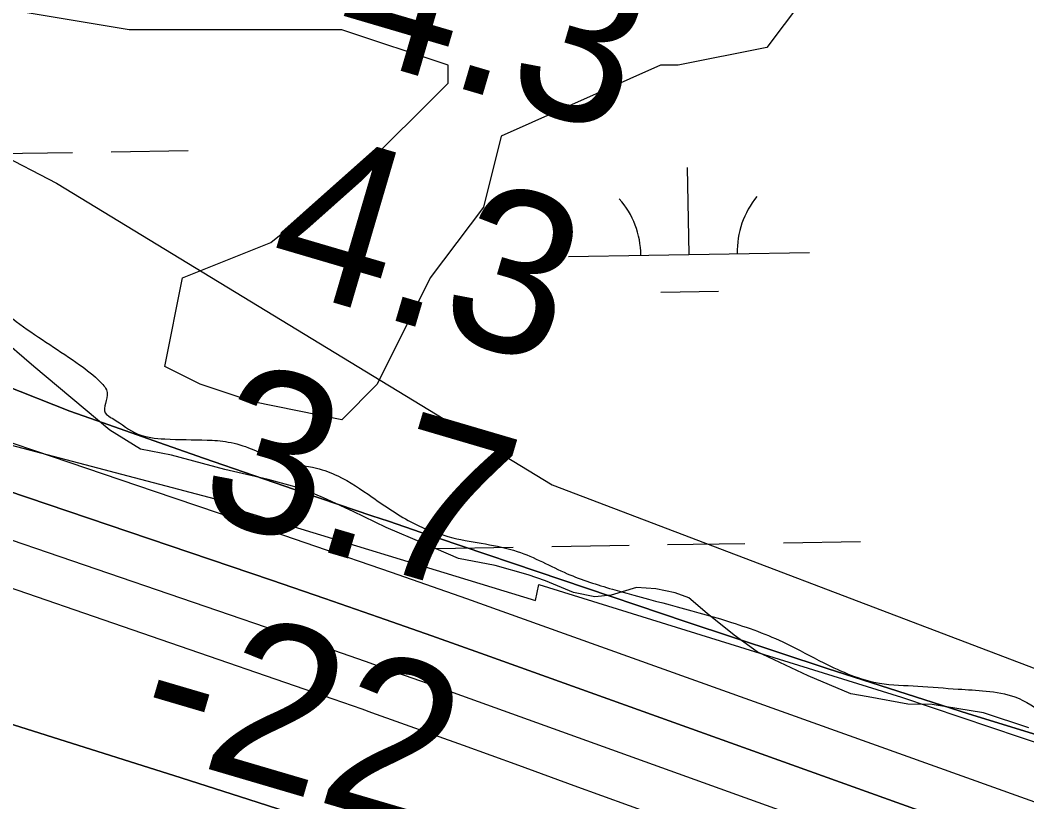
# Model space of a CAD drawing. Extents: x 3855477 to 3893699, y 299188 to 325115.
# Drawn here: x 3883040.9 to 3883458.2, y 319677.2 to 320001.1 of the extents above; entities that cross this region are included whole.
import ezdxf

# ---------------------------------------------------------------- set-up
doc = ezdxf.new("R2010")
doc.units = 0
for name, color, linetype in [('V-GRID-MAJR', 7, 'Continuous'), ('V-RIVR-EDGE', 7, 'Continuous'), ('V-RIVR-RANG', 7, 'Continuous'), ('V-RRAP-FSHR', 7, 'Continuous'), ('V-RRAP-RVMT', 7, 'Continuous'), ('V-TOPO-DPTH', 7, 'Continuous'), ('V-TOPO-MINR', 7, 'Continuous'), ('V-TOPO-SHOR', 7, 'Continuous'), ('V-TOPO-WATR', 7, 'Continuous'), ('V-WETL-SWMP', 7, 'Continuous')]:
    doc.layers.add(name, color=color, linetype=linetype)

msp = doc.modelspace()

# ---------------------------------------------------------------- linework, layer by layer
at = {"layer": 'V-GRID-MAJR'}
msp.add_spline([(3859493.37, 319766.96), (3864801.73, 319851.51), (3870110.07, 319936.83), (3875418.41, 320022.92), (3880726.72, 320109.79), (3886035.03, 320197.43), (3891343.33, 320285.84)], degree=3, dxfattribs=at)
at = {"layer": 'V-RIVR-EDGE'}
msp.add_spline([(3882913.07, 320040.06), (3882915.62, 320023.31), (3882920.75, 320004.57), (3882925.91, 319994.19), (3882938.63, 319980.21), (3882958.1, 319959.44), (3882969.63, 319947.06), (3882988.69, 319921.11), (3882997.83, 319910.32), (3883016.92, 319894.33), (3883040.79, 319875.15), (3883065.46, 319858.35), (3883074.21, 319851.15), (3883076.99, 319846.76), (3883076.17, 319838.39), (3883079.35, 319835.99), (3883089.7, 319829.59), (3883100.85, 319827.57), (3883118.38, 319827.13), (3883127.15, 319826.31), (3883136.71, 319823.5), (3883150.24, 319817.88), (3883163.79, 319815.46), (3883172.55, 319812.25), (3883186.87, 319803.45), (3883203.98, 319792.64), (3883220.31, 319786.63), (3883247, 319780.98), (3883267.7, 319771.76), (3883286.41, 319765.34), (3883334.2, 319752.07), (3883358.49, 319742.84), (3883374.02, 319734.83), (3883397.11, 319726.41), (3883413.05, 319725.17), (3883429.78, 319723.94), (3883441.34, 319723.11), (3883453.29, 319720.69), (3883466.02, 319713.09), (3883479.95, 319705.08), (3883489.91, 319704.26), (3883527.34, 319690.22), (3883553.21, 319677), (3883567.55, 319671.39), (3883604.17, 319654.96), (3883613.73, 319653.34), (3883624.49, 319652.91), (3883634.45, 319650.1), (3883661.52, 319638.48), (3883676.25, 319631.27), (3883688.98, 319621.67), (3883706.1, 319614.45), (3883729.19, 319605.63), (3883766.61, 319588.4), (3883795.68, 319577.97), (3883823.95, 319569.53), (3883888.45, 319543.06), (3883936.22, 319521.82), (3883952.94, 319515.8), (3884165.99, 319447.53), (3884193.47, 319441.08), (3884330.86, 319398.5), (3884355.55, 319389.67), (3884375.06, 319382.05), (3884570.17, 319313.42), (3884589.68, 319305.4), (3884662.93, 319270.94), (3884854.78, 319175.22), (3884883.03, 319156.42), (3884897.36, 319146.82), (3884909.7, 319140.41), (3884939.96, 319128.78), (3884943.14, 319128.77), (3884951.91, 319128.75), (3884958.28, 319127.14), (3884973.81, 319120.72), (3884980.98, 319119.91), (3884992.54, 319118.68), (3885018.83, 319115.43), (3885038.75, 319110.2), (3885055.47, 319103.78), (3885077.75, 319090.97), (3885091.29, 319082.97), (3885105.22, 319077.36), (3885120.75, 319072.53), (3885137.87, 319066.51), (3885153.8, 319061.69), (3885176.1, 319054.07), (3885192.42, 319047.25), (3885212.74, 319042.02), (3885236.64, 319036.38), (3885260.93, 319028.75), (3885280.84, 319023.52), (3885320.26, 319009.47), (3885333.41, 319006.65), (3885341.78, 319010.61), (3885348.96, 319010.6), (3885360.91, 319007.38), (3885367.27, 319002.18), (3885375.21, 318990.6), (3885390.72, 318976.62), (3885409.81, 318961.03), (3885442.04, 318941.02), (3885463.54, 318930.61), (3885519.64, 318891.41), (3885550.26, 318866.63), (3885563.39, 318858.22), (3885583.3, 318852.6), (3885601.22, 318845.78), (3885609.58, 318839.78), (3885620.71, 318828.19), (3885637.42, 318818.19), (3885654.54, 318810.97), (3885670.48, 318809.34), (3885686.02, 318808.9), (3885702.35, 318805.27), (3885731.82, 318796.03), (3885773.22, 318778.8), (3885814.64, 318765.54), (3885852.09, 318760.27), (3885861.25, 318759.85), (3885864.85, 318764.62), (3885869.63, 318765.01), (3885880.79, 318764.98), (3885903.1, 318760.94), (3885937.76, 318754.08), (3885959.28, 318753.23), (3885985.97, 318749.97), (3886007.49, 318748.72), (3886012.67, 318748.71), (3886021.02, 318743.51), (3886024.61, 318743.5), (3886036.97, 318744.27), (3886045.74, 318744.25), (3886058.49, 318742.62), (3886070.03, 318737.81), (3886081.98, 318736.58), (3886104.29, 318732.54), (3886127, 318728.5), (3886153.69, 318723.65), (3886184.76, 318716.8), (3886220.6, 318705.55), (3886238.12, 318702.32), (3886252.87, 318700.69), (3886283.53, 318690.25), (3886299.85, 318684.24), (3886315.4, 318684.2), (3886332.93, 318683.76), (3886350.45, 318679.33), (3886367.98, 318674.1), (3886377.54, 318674.88), (3886395.08, 318673.24), (3886413.41, 318672), (3886429.73, 318666.78), (3886442.46, 318658.38), (3886451.22, 318653.57), (3886461.17, 318649.56), (3886487.46, 318641.93), (3886521.71, 318631.88), (3886548.79, 318623.04), (3886589.41, 318610.59), (3886599.37, 318610.16), (3886610.52, 318606.15), (3886629.62, 318593.75), (3886639.95, 318584.16), (3886659.06, 318574.95), (3886680.55, 318563.73), (3886701.66, 318556.11), (3886720.37, 318549.29), (3886735.5, 318541.28), (3886747.05, 318538.06), (3886762.98, 318535.23), (3886783.28, 318525.62), (3886805.58, 318518.39), (3886818.33, 318514.77), (3886870.9, 318500.69), (3886884.85, 318500.66), (3886895.21, 318500.63), (3886902.37, 318496.23), (3886910.34, 318494.22), (3886931.84, 318488.59), (3886964.9, 318480.53), (3886991.19, 318474.09), (3886999.96, 318474.07), (3887005.54, 318476.05), (3887011.13, 318481.22), (3887013.93, 318481.61), (3887016.31, 318480.41), (3887017.5, 318474.82), (3887019.08, 318470.84), (3887027.44, 318468.02), (3887043.37, 318462.8), (3887054.52, 318458.39), (3887069.66, 318455.96), (3887077.22, 318453.95), (3887087.58, 318450.74), (3887101.92, 318446.72), (3887154.86, 318424.27), (3887167.61, 318420.65), (3887188.32, 318414.62), (3887203.44, 318407.41), (3887217.38, 318402.2), (3887228.13, 318399.38), (3887240.08, 318394.17), (3887254.8, 318385.36), (3887275.5, 318376.55), (3887283.06, 318370.55), (3887288.63, 318366.15), (3887293.81, 318366.14), (3887302.57, 318364.52), (3887320.89, 318356.11), (3887334.82, 318348.9), (3887347.56, 318344.88), (3887367.07, 318337.66), (3887387.36, 318324.86), (3887405.68, 318317.64), (3887416.03, 318315.62), (3887424, 318315.2), (3887432.36, 318310.4), (3887439.92, 318306), (3887457.84, 318300.37), (3887483.72, 318289.55), (3887497.26, 318286.33), (3887517.96, 318277.11), (3887536.28, 318269.09), (3887554.6, 318263.47), (3887566.94, 318261.05), (3887592.03, 318252.62), (3887630.66, 318239.77), (3887658.93, 318229.73), (3887684.82, 318222.5), (3887705.92, 318216.86), (3887729.42, 318208.84), (3887756.1, 318199.6), (3887774.81, 318191.98), (3887794.32, 318183.97), (3887813.43, 318177.94), (3887834.53, 318168.72), (3887845.28, 318163.12), (3887852.04, 318156.72), (3887853.62, 318153.13), (3887859.19, 318148.34), (3887867.55, 318142.74), (3887873.92, 318140.73), (3887888.65, 318136.31), (3887904.19, 318132.68), (3887912.95, 318129.07), (3887924.5, 318126.65), (3887934.06, 318127.03), (3887939.24, 318126.62), (3887957.56, 318119.8), (3887971.5, 318115.78), (3887987.43, 318111.35), (3888004.95, 318104.93), (3888020.48, 318101.71), (3888032.43, 318098.49), (3888062.28, 318083.27), (3888089.35, 318070.85), (3888114.83, 318059.23), (3888138.32, 318051.2), (3888172.17, 318040.36), (3888205.22, 318029.12), (3888225.54, 318024.28), (3888240.66, 318017.87), (3888260.96, 318005.46), (3888270.51, 317999.06), (3888283.25, 317993.05), (3888296.78, 317985.85), (3888310.72, 317981.83), (3888328.24, 317977), (3888351.34, 317970.57), (3888385.2, 317962.91), (3888403.91, 317956.89), (3888426.21, 317947.67), (3888456.86, 317934.44), (3888480.34, 317921.63), (3888501.05, 317912.81), (3888524.54, 317903.58), (3888535.69, 317900.37), (3888548.83, 317894.36), (3888572.72, 317886.73), (3888589.44, 317880.31), (3888622.09, 317867.87), (3888643.59, 317858.65), (3888662.69, 317846.65), (3888675.03, 317839.84), (3888693.74, 317831.83), (3888718.42, 317821.41), (3888732.76, 317816.59), (3888741.11, 317810.59), (3888752.26, 317808.17), (3888769.39, 317803.34), (3888782.92, 317796.93), (3888796.05, 317787.34), (3888809.18, 317778.14), (3888821.52, 317772.13), (3888833.87, 317768.91), (3888876.07, 317752.47), (3888901.55, 317743.64), (3888917.88, 317736.42), (3888936.19, 317728.41), (3888954.89, 317717.2), (3888975.6, 317709.18), (3888995.91, 317704.35), (3889006.66, 317698.74), (3889030.14, 317685.93), (3889058.39, 317669.52), (3889086.65, 317654.7), (3889114.52, 317640.69), (3889137.61, 317630.67), (3889158.31, 317621.45), (3889182.2, 317611.82), (3889201.3, 317602.61), (3889223.19, 317589.8), (3889248.68, 317581.37), (3889266.99, 317574.95), (3889284.91, 317567.33), (3889318.74, 317550.51), (3889342.24, 317543.68), (3889366.53, 317536.05), (3889375.29, 317532.84), (3889379.27, 317530.04), (3889383.64, 317525.24), (3889392.8, 317522.03), (3889413.1, 317513.61), (3889433.81, 317506.79), (3889450.93, 317497.98), (3889480.78, 317481.96), (3889501.08, 317472.74), (3889535.73, 317462.3), (3889554.43, 317453.08), (3889589.06, 317435.86), (3889622.89, 317417.05), (3889642, 317409.83), (3889673.05, 317391.82), (3889721.6, 317364.59), (3889737.12, 317353.8), (3889772.53, 317332.98), (3889784.87, 317326.18), (3889810.73, 317308.18), (3889827.85, 317302.56), (3889858.1, 317286.54), (3889879.99, 317274.53), (3889894.73, 317269.32), (3889918.2, 317253.71), (3889950.03, 317230.12), (3889967.52, 317212.94), (3889983.02, 317195.77), (3890012.06, 317173.78), (3890105.95, 317108.58), (3890125.44, 317093.79), (3890144.94, 317082.58), (3890167.64, 317074.95), (3890186.35, 317064.94), (3890221.77, 317046.92), (3890257.99, 317025.31), (3890331.22, 316987.67), (3890369.83, 316967.65), (3890390.93, 316957.63), (3890407.64, 316945.63), (3890422.75, 316932.04), (3890429.51, 316927.25), (3890449.01, 316914.05), (3890471.7, 316903.63), (3890490.01, 316896.41), (3890499.96, 316888.01), (3890521.03, 316869.23), (3890534.96, 316861.62), (3890551.28, 316852.82), (3890573.17, 316840.01), (3890585.89, 316827.22), (3890608.17, 316813.62), (3890639.21, 316793.62), (3890667.46, 316774.42), (3890678.59, 316764.43), (3890688.53, 316754.44), (3890700.87, 316746.84), (3890712.81, 316743.22), (3890739.5, 316735.18), (3890774.52, 316714.77), (3890820.28, 316686.76), (3890859.27, 316660.76), (3890897.07, 316634.76), (3890934.87, 316609.56), (3890937.66, 316609.55), (3890950.8, 316605.93), (3890969.5, 316592.34), (3890995.35, 316573.54), (3891054.64, 316535.14), (3891075.74, 316526.32), (3891110.75, 316503.11), (3891142.19, 316482.71), (3891182.78, 316458.7), (3891207.05, 316441.9), (3891221.78, 316435.89), (3891228.94, 316432.28), (3891244.86, 316421.88), (3891276.68, 316396.29), (3891289.02, 316391.08), (3891298.17, 316384.68), (3891322.84, 316368.28), (3891339.94, 316353.89), (3891357.06, 316344.68), (3891370.59, 316337.08), (3891398.44, 316318.28), (3891409.82, 316310.65)], degree=3, dxfattribs=at)
at = {"layer": 'V-RRAP-FSHR'}
msp.add_lwpolyline([(3881564.99, 320168.46), (3882290.98, 320136.72), (3882577.49, 320103.12), (3882856.66, 320036.35), (3883056.04, 319933.58), (3883261.47, 319808.51), (3883906.09, 319563.49), (3885130.13, 319086.36), (3885457.8, 318941.62), (3885790.86, 318826.85), (3886046.53, 318776.2), (3886299.61, 318727.08), (3886656.22, 318620.28), (3887457.69, 318350.27), (3888209.07, 318088.36), (3889125.14, 317701.45), (3889947.72, 317302.4), (3889966.68, 317265.01)], dxfattribs=at)
at = {"layer": 'V-RRAP-RVMT'}
for p, q in [((3882977.8, 319840.71), (3883124.44, 319802.05)), ((3883124.44, 319802.05), (3883124.27, 319800.39)), ((3883124.27, 319800.39), (3883254.53, 319760.68)), ((3883254.53, 319760.68), (3883255.96, 319767.33)), ((3883255.96, 319767.33), (3883406.3, 319720.63)), ((3883406.3, 319720.63), (3883517.24, 319683.03))]:
    msp.add_line(p, q, dxfattribs=at)
at = {"layer": 'V-TOPO-DPTH'}
for points in [[(3882264.77, 320012.06), (3882290.59, 320006.16), (3882723.48, 319898), (3882802.12, 319877.32), (3882880.39, 319855.35), (3882958.09, 319831.44), (3883035.41, 319806.26), (3883145.04, 319769.04), (3883167.25, 319761.44), (3883189.42, 319753.76), (3883211.56, 319745.97), (3883233.67, 319738.11), (3883586.15, 319611.7)], [(3883586.15, 319611.7), (3883233.67, 319738.11), (3883211.56, 319745.97), (3883189.42, 319753.76), (3883167.25, 319761.44), (3883145.04, 319769.04), (3883035.41, 319806.26), (3882958.09, 319831.44), (3882880.39, 319855.35), (3882802.12, 319877.32), (3882723.48, 319898), (3882290.59, 320006.16)], [(3884256.19, 319323.39), (3883958.51, 319432.98), (3883941.56, 319439.21), (3883924.61, 319445.43), (3883907.65, 319451.64), (3883890.68, 319457.83), (3883316.51, 319667.24), (3883293.56, 319675.59), (3883270.61, 319683.92), (3883247.65, 319692.23), (3883224.68, 319700.51), (3883186.73, 319714.17), (3883182.73, 319715.6), (3883178.73, 319717.02), (3883174.72, 319718.42), (3883170.7, 319719.81), (3882869.35, 319823.58), (3882765.22, 319857.97), (3882660.56, 319890.57), (3882555.11, 319920.51), (3882449.13, 319948.67), (3882271.39, 319993.49)], [(3884256.19, 319323.39), (3883958.51, 319432.98), (3883941.56, 319439.21), (3883924.61, 319445.43), (3883907.65, 319451.64), (3883890.68, 319457.83), (3883316.51, 319667.24), (3883293.56, 319675.59), (3883270.61, 319683.92), (3883247.65, 319692.23), (3883224.68, 319700.51), (3883186.73, 319714.17), (3883182.73, 319715.6), (3883178.73, 319717.02), (3883174.72, 319718.42), (3883170.7, 319719.81), (3882869.35, 319823.58), (3882765.22, 319857.97), (3882660.56, 319890.57), (3882555.11, 319920.51), (3882449.13, 319948.67), (3882271.39, 319993.49)], [(3882815.58, 319983.41), (3882841.13, 319966.41), (3882866.76, 319949.54), (3882892.45, 319932.75), (3882957.02, 319890.77), (3882982.09, 319875.71), (3883007.76, 319861.87), (3883034.34, 319849.88), (3883061.53, 319839.11), (3883075.31, 319834.21), (3883096.09, 319826.87), (3883116.89, 319819.59), (3883137.72, 319812.41), (3883158.58, 319805.29), (3883186.76, 319795.75), (3883193.54, 319793.45), (3883200.33, 319791.16), (3883207.11, 319788.86), (3883213.89, 319786.57), (3883317.01, 319751.76), (3883375.47, 319732.45), (3883434.09, 319713.64), (3883492.95, 319695.58)], [(3883492.95, 319695.58), (3883434.09, 319713.64), (3883375.47, 319732.45), (3883317.01, 319751.76), (3883213.89, 319786.57), (3883207.11, 319788.86), (3883200.33, 319791.16), (3883193.54, 319793.45), (3883186.76, 319795.75), (3883158.58, 319805.29), (3883137.72, 319812.41), (3883116.89, 319819.59), (3883096.09, 319826.87), (3883075.31, 319834.21), (3883061.53, 319839.11), (3883034.34, 319849.88), (3883007.76, 319861.87), (3882982.09, 319875.71), (3882957.02, 319890.77), (3882892.45, 319932.75), (3882866.76, 319949.54), (3882841.13, 319966.41), (3882815.58, 319983.41)], [(3882252.21, 319980.93), (3882346.01, 319957.23), (3882401.89, 319942.04), (3882457.36, 319925.53), (3882512.2, 319907.03), (3882566.62, 319887.22), (3882568.17, 319886.63), (3882621.54, 319865.83), (3882674.78, 319844.71), (3882727.83, 319823.1), (3882780.74, 319801.18), (3882833.84, 319779.76), (3882887.29, 319759.34), (3882941.3, 319740.4), (3882995.66, 319722.46), (3883107.72, 319687.2), (3883135.7, 319678.26), (3883163.63, 319669.15), (3883191.47, 319659.8), (3883219.26, 319650.27), (3883873.42, 319422.89)], [(3883873.42, 319422.89), (3883219.26, 319650.27), (3883191.47, 319659.8), (3883163.63, 319669.15), (3883135.7, 319678.26), (3883107.72, 319687.2), (3882995.66, 319722.46), (3882941.3, 319740.4), (3882887.29, 319759.34), (3882833.84, 319779.76), (3882780.74, 319801.18), (3882727.83, 319823.1), (3882674.78, 319844.71), (3882621.54, 319865.83), (3882568.17, 319886.63), (3882566.62, 319887.22), (3882512.2, 319907.03), (3882457.36, 319925.53), (3882401.89, 319942.04), (3882346.01, 319957.23), (3882252.21, 319980.93)]]:
    msp.add_lwpolyline(points, dxfattribs=at)
at = {"layer": 'V-TOPO-MINR'}
for points in [[(3883918.24, 319513.7), (3883257.3, 319750.19), (3883226.07, 319761.28), (3883194.81, 319772.26), (3883163.48, 319783.08), (3883132.12, 319793.79), (3883096.59, 319805.83), (3883047.43, 319822.47), (3882998.27, 319839.09), (3882949.1, 319855.69), (3882899.92, 319872.27), (3882756.9, 319920.44), (3882709.48, 319936.86), (3882662.26, 319953.81), (3882615.33, 319971.56), (3882568.6, 319989.84), (3882521.85, 320008.06), (3882474.87, 320025.66), (3882427.56, 320042.33), (3882380.02, 320058.39), (3882286.01, 320089.12)], [(3883586.15, 319611.7), (3883233.67, 319738.11), (3883211.56, 319745.97), (3883189.42, 319753.76), (3883167.25, 319761.44), (3883145.04, 319769.04), (3883035.41, 319806.26), (3882958.09, 319831.44), (3882880.39, 319855.35), (3882802.12, 319877.32), (3882723.48, 319898), (3882290.59, 320006.16), (3882264.77, 320012.06)], [(3884272.66, 319337.33), (3884187.75, 319369.75), (3884102.64, 319401.67), (3883985.4, 319445.03), (3883958.76, 319454.86), (3883932.1, 319464.66), (3883905.42, 319474.42), (3883878.74, 319484.15), (3883635.39, 319572.64), (3883560.22, 319599.92), (3883485.04, 319627.15), (3883409.83, 319654.29), (3883334.6, 319681.37), (3883210.13, 319726.09), (3883197.1, 319730.74), (3883184.06, 319735.35), (3883171, 319739.89), (3883157.92, 319744.4), (3882977.07, 319806.25), (3882873.16, 319840.34), (3882768.74, 319872.67), (3882663.53, 319902.38), (3882557.81, 319930.33), (3882280.99, 319999.82)], [(3884256.19, 319323.39), (3883958.51, 319432.98), (3883941.56, 319439.21), (3883924.61, 319445.43), (3883907.65, 319451.64), (3883890.68, 319457.83), (3883316.51, 319667.24), (3883293.56, 319675.59), (3883270.61, 319683.92), (3883247.65, 319692.23), (3883224.68, 319700.51), (3883186.73, 319714.17), (3883182.73, 319715.6), (3883178.73, 319717.02), (3883174.72, 319718.42), (3883170.7, 319719.81), (3882869.35, 319823.58), (3882765.22, 319857.97), (3882660.56, 319890.57), (3882555.11, 319920.51), (3882449.13, 319948.67), (3882271.39, 319993.49)], [(3883873.42, 319422.89), (3883219.26, 319650.27), (3883191.47, 319659.8), (3883163.63, 319669.15), (3883135.7, 319678.26), (3883107.72, 319687.2), (3882995.66, 319722.46), (3882941.3, 319740.4), (3882887.29, 319759.34), (3882833.84, 319779.76), (3882780.74, 319801.18), (3882727.83, 319823.1), (3882674.78, 319844.71), (3882621.54, 319865.83), (3882568.17, 319886.63), (3882566.62, 319887.22), (3882512.2, 319907.03), (3882457.36, 319925.53), (3882401.89, 319942.04), (3882346.01, 319957.23), (3882252.21, 319980.93)]]:
    msp.add_lwpolyline(points, dxfattribs=at)
at = {"layer": 'V-TOPO-SHOR'}
msp.add_lwpolyline([(3883372.47, 320019.1), (3883350.44, 319989.74), (3883313.73, 319982.39), (3883306.39, 319982.39), (3883240.32, 319953.03), (3883232.98, 319923.66), (3883210.95, 319894.3), (3883188.93, 319850.25), (3883174.25, 319835.56), (3883137.54, 319842.9), (3883115.51, 319850.25), (3883100.83, 319857.59), (3883108.17, 319894.3), (3883144.88, 319908.98), (3883181.59, 319938.34), (3883218.29, 319975.05), (3883218.29, 319982.39), (3883174.25, 319997.08), (3883086.15, 319997.08), (3883042.1, 320004.42)], dxfattribs=at)
at = {"layer": 'V-TOPO-WATR'}
msp.add_lwpolyline([(3883492.95, 319695.58), (3883434.09, 319713.64), (3883375.47, 319732.45), (3883317.01, 319751.76), (3883213.89, 319786.57), (3883207.11, 319788.86), (3883200.33, 319791.16), (3883193.54, 319793.45), (3883186.76, 319795.75), (3883158.58, 319805.29), (3883137.72, 319812.41), (3883116.89, 319819.59), (3883096.09, 319826.87), (3883075.31, 319834.21), (3883061.53, 319839.11), (3883034.34, 319849.88), (3883007.76, 319861.87), (3882982.09, 319875.71), (3882957.02, 319890.77), (3882892.45, 319932.75), (3882866.76, 319949.54), (3882841.13, 319966.41), (3882815.58, 319983.41)], dxfattribs=at)
at = {"layer": 'V-WETL-SWMP'}
for p, q in [((3883030.63, 319945.78), (3883062.62, 319946.31)), ((3883078.62, 319946.57), (3883110.62, 319947.09)), ((3883318.19, 319904.03), (3883317.6, 319940.03)), ((3883268.2, 319903.22), (3883368.18, 319904.85)), ((3883046.61, 319857.63), (3883008.77, 319889.8)), ((3883306.44, 319888.41), (3883330.44, 319888.8)), ((3883078.08, 319831.15), (3883046.61, 319857.63)), ((3883090.85, 319823.37), (3883078.08, 319831.15)), ((3883103.69, 319820.81), (3883090.85, 319823.37)), ((3883125.73, 319814.94), (3883103.69, 319820.81)), ((3883143.78, 319810.72), (3883125.73, 319814.94)), ((3883157.81, 319806.95), (3883143.78, 319810.72)), ((3883166.61, 319803.23), (3883157.81, 319806.95)), ((3883179.01, 319797.47), (3883166.61, 319803.23)), ((3883192.6, 319790.88), (3883179.01, 319797.47)), ((3883208.21, 319784.28), (3883192.6, 319790.88)), ((3883357.3, 319784.58), (3883389.29, 319785.1)), ((3883222.62, 319778.09), (3883208.21, 319784.28)), ((3883213.32, 319782.24), (3883245.31, 319782.76)), ((3883261.31, 319783.02), (3883293.31, 319783.54)), ((3883309.3, 319783.8), (3883341.3, 319784.32)), ((3883237.86, 319775.11), (3883222.62, 319778.09)), ((3883251.49, 319771.34), (3883237.86, 319775.11)), ((3883258.7, 319768.85), (3883251.49, 319771.34)), ((3883270.3, 319763.89), (3883258.7, 319768.85)), ((3883296.45, 319766.02), (3883285.97, 319762.92)), ((3883304.49, 319765.53), (3883296.45, 319766.02)), ((3883312.51, 319763.83), (3883304.49, 319765.53)), ((3883279.13, 319762.19), (3883270.3, 319763.89)), ((3883285.97, 319762.92), (3883279.13, 319762.19)), ((3883318.12, 319761.76), (3883312.51, 319763.83)), ((3883325.68, 319755.24), (3883318.12, 319761.76)), ((3883336.84, 319746.27), (3883325.68, 319755.24)), ((3883346.41, 319739.33), (3883336.84, 319746.27)), ((3883367.61, 319729.45), (3883346.41, 319739.33)), ((3883385.22, 319722.02), (3883367.61, 319729.45)), ((3883392.44, 319720.73), (3883385.22, 319722.02)), ((3883408.89, 319717.74), (3883392.44, 319720.73)), ((3883418.94, 319717.62), (3883408.89, 319717.74)), ((3883440.21, 319714.17), (3883418.94, 319717.62)), ((3883459.04, 319707.93), (3883440.21, 319714.17))]:
    msp.add_line(p, q, dxfattribs=at)
for centre, start, end in [((3883262.95, 319903.61), 0.1615, 41.7052), ((3883373.42, 319905.41), 140.1615, 181.7052)]:
    msp.add_arc(centre, 35.25, start, end, dxfattribs=at)

# ---------------------------------------------------------------- texts
at = {"layer": 'V-RIVR-RANG'}
for s, p in [('4.3', (3883168.83, 319988.88)), ('4.3', (3883140.86, 319892.87)), ('3.7', (3883112.89, 319796.86)), ('-22', (3883086.18, 319700.48))]:
    msp.add_text(s, height=67, rotation=343.6183, dxfattribs=at).set_placement(p)

doc.saveas('drawing.dxf')
